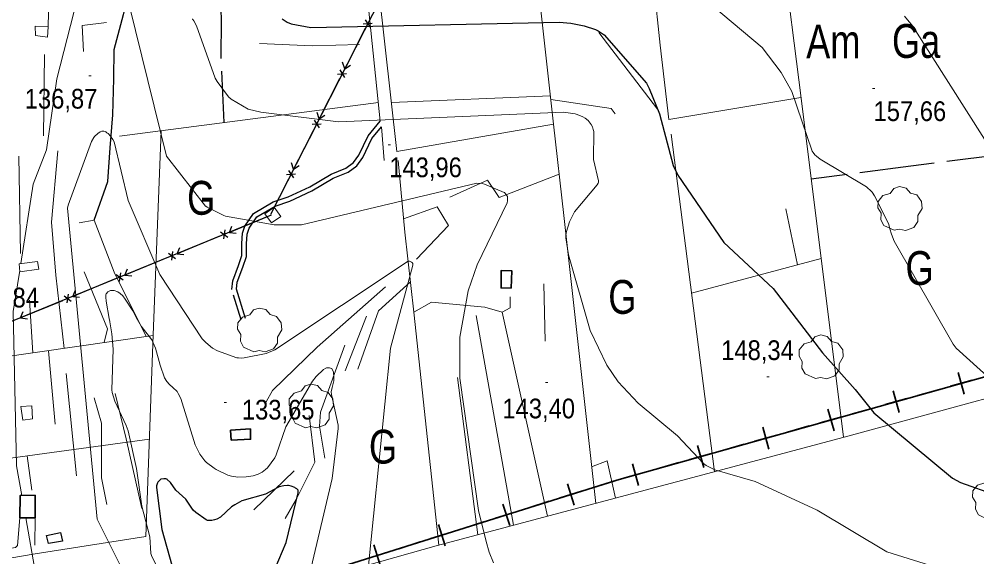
# Model space of a CAD drawing. Extents: x 480269 to 484877, y 4383588 to 4386804.
# Drawn here: x 481183 to 481607.7, y 4384664.9 to 4384903.5 of the extents above; entities that cross this region are included whole.
import ezdxf
from ezdxf.enums import TextEntityAlignment as Align

# ---------------------------------------------------------------- set-up
doc = ezdxf.new("R2010")
doc.units = 0
doc.header["$LTSCALE"] = 3.8
doc.linetypes.add('LONG_DASHED', pattern=[7.5, 6, -1.5])
doc.linetypes.add('MEDIUM_DASHED', pattern=[4.5, 3, -1.5])
for name, color, linetype, lineweight in [('21', 7, 'Continuous', 25), ('25', 7, 'LONG_DASHED', 25), ('29', 7, 'Continuous', 13), ('34', 7, 'Continuous', 35), ('38', 7, 'Continuous', 25), ('43', 7, 'Continuous', 25), ('47', 7, 'Continuous', 35), ('51', 7, 'Continuous', 13), ('7', 7, 'Continuous', 13), ('8', 7, 'Continuous', 25), ('9', 7, 'Continuous', 13)]:
    doc.layers.add(name, color=color, linetype=linetype, lineweight=lineweight)
doc.layers.add('31', color=7, linetype='Continuous')

msp = doc.modelspace()

# ---------------------------------------------------------------- linework, layer by layer
at = {"layer": '21'}
msp.add_lwpolyline([(481196.06, 4384670.92), (481195.17, 4384674.48), (481201.31, 4384675.81), (481202.21, 4384671.93)], close=True, dxfattribs=at)
at = {"layer": '25'}
for points in [[(481216.24, 4384814.34), (481222.31, 4384831.43), (481223.4, 4384846.39), (481224.62, 4384861.05), (481225.06, 4384877.07), (481225.22, 4384889.96), (481229.23, 4384905.55), (481234.89, 4384926.83), (481241.11, 4384944.42), (481249.63, 4384969.02)], [(481273.99, 4384857.61), (481272.57, 4384886.57), (481272.79, 4384902.93), (481272.27, 4384920.01), (481270.87, 4384937.12)], [(481616.96, 4384843.18), (481578.36, 4384838.22), (481534.2, 4384832.55)]]:
    msp.add_lwpolyline(points, dxfattribs=at)
at = {"layer": '29'}
for points in [[(481571.01, 4384809.79), (481566.47, 4384811.91), (481565.06, 4384814.45), (481565.16, 4384817.43), (481563.79, 4384819.84), (481563.83, 4384822.59), (481565.99, 4384825.19), (481569.18, 4384826.19), (481570.83, 4384828.38), (481573.4, 4384829.21), (481576.26, 4384828.56), (481578.21, 4384826.29), (481581.02, 4384825.47), (481583.15, 4384822.62), (481583.39, 4384819.49), (481581.51, 4384816.34), (481581.51, 4384813.66), (481579.69, 4384811.05), (481576.07, 4384809.71), (481573.3, 4384810.34)], [(481287.11, 4384755.91), (481282.57, 4384758.03), (481281.16, 4384760.57), (481281.26, 4384763.55), (481279.89, 4384765.96), (481279.93, 4384768.71), (481282.09, 4384771.31), (481285.28, 4384772.31), (481286.93, 4384774.5), (481289.5, 4384775.33), (481292.36, 4384774.68), (481294.31, 4384772.41), (481297.12, 4384771.59), (481299.25, 4384768.74), (481299.49, 4384765.61), (481297.61, 4384762.46), (481297.61, 4384759.78), (481295.79, 4384757.17), (481292.17, 4384755.83), (481289.4, 4384756.46)], [(481536.04, 4384743.99), (481531.5, 4384746.11), (481530.09, 4384748.65), (481530.19, 4384751.63), (481528.82, 4384754.04), (481528.86, 4384756.79), (481531.02, 4384759.39), (481534.21, 4384760.39), (481535.86, 4384762.58), (481538.43, 4384763.41), (481541.29, 4384762.76), (481543.24, 4384760.49), (481546.05, 4384759.67), (481548.18, 4384756.82), (481548.42, 4384753.69), (481546.54, 4384750.54), (481546.54, 4384747.86), (481544.72, 4384745.25), (481541.1, 4384743.91), (481538.33, 4384744.54)], [(481309.99, 4384722.2), (481305.45, 4384724.32), (481304.04, 4384726.86), (481304.14, 4384729.84), (481302.77, 4384732.25), (481302.81, 4384735), (481304.97, 4384737.6), (481308.16, 4384738.6), (481309.81, 4384740.79), (481312.38, 4384741.62), (481315.24, 4384740.97), (481317.19, 4384738.7), (481320, 4384737.88), (481322.13, 4384735.03), (481322.37, 4384731.9), (481320.49, 4384728.75), (481320.49, 4384726.07), (481318.67, 4384723.46), (481315.05, 4384722.12), (481312.28, 4384722.75)], [(481612.99, 4384681.4), (481608.45, 4384683.52), (481607.04, 4384686.06), (481607.14, 4384689.04), (481605.77, 4384691.45), (481605.81, 4384694.2), (481607.97, 4384696.8), (481611.16, 4384697.8), (481612.81, 4384699.99), (481615.38, 4384700.82), (481618.24, 4384700.17), (481620.19, 4384697.9), (481623, 4384697.08), (481625.13, 4384694.23), (481625.37, 4384691.1), (481623.49, 4384687.95), (481623.49, 4384685.27), (481621.67, 4384682.66), (481618.05, 4384681.32), (481615.28, 4384681.95)]]:
    msp.add_lwpolyline(points, close=True, dxfattribs=at)
at = {"layer": '34'}
for p, q in [((481599.37, 4384746.76), (481602.08, 4384737.13)), ((481591.1, 4384739.24), (481581.47, 4384736.53)), ((481605.54, 4384743.3), (481595.91, 4384740.59)), ((481576.66, 4384735.18), (481567.03, 4384732.47)), ((481570.49, 4384738.64), (481573.2, 4384729.01)), ((481562.22, 4384731.12), (481552.59, 4384728.41)), ((481547.78, 4384727.06), (481538.15, 4384724.35)), ((481541.61, 4384730.52), (481544.32, 4384720.89)), ((481512.73, 4384722.4), (481515.44, 4384712.77)), ((481533.34, 4384723), (481523.71, 4384720.29)), ((481518.9, 4384718.94), (481509.27, 4384716.23)), ((481483.85, 4384714.28), (481486.56, 4384704.65)), ((481504.46, 4384714.88), (481494.83, 4384712.17)), ((481490.02, 4384710.82), (481480.39, 4384708.11)), ((481454.97, 4384706.15), (481457.68, 4384696.53)), ((481475.58, 4384706.76), (481465.95, 4384704.05)), ((481461.14, 4384702.69), (481451.51, 4384699.99)), ((481426.13, 4384697.36), (481429.13, 4384687.82)), ((481446.71, 4384698.59), (481437.17, 4384695.59)), ((481432.4, 4384694.09), (481422.86, 4384691.09)), ((481397.52, 4384688.35), (481400.52, 4384678.81)), ((481418.09, 4384689.59), (481408.56, 4384686.59)), ((481403.79, 4384685.09), (481394.25, 4384682.08)), ((481389.48, 4384680.58), (481379.94, 4384677.58)), ((481375.17, 4384676.08), (481365.63, 4384673.08)), ((481368.9, 4384679.35), (481371.9, 4384669.81)), ((481360.86, 4384671.58), (481351.32, 4384668.57)), ((481346.55, 4384667.07), (481337.02, 4384664.07)), ((481340.28, 4384670.34), (481343.29, 4384660.8))]:
    msp.add_line(p, q, dxfattribs=at)
msp.add_lwpolyline([(482722, 4385145), (482428, 4385006), (482209, 4384913), (481448, 4384699), (481251, 4384637), (481013, 4384577), (480976, 4384524), (480944, 4384410), (480887.47, 4384143.52)], dxfattribs=at)
at = {"layer": '38', "linetype": 'MEDIUM_DASHED'}
msp.add_lwpolyline([(481281.4, 4384770.13), (481277.28, 4384783.54), (481277.7, 4384787.33), (481280.33, 4384794.15), (481281.74, 4384798.56), (481281.77, 4384803.93), (481282.11, 4384808.49), (481283.14, 4384811.69), (481286.94, 4384817.32), (481295.7, 4384822.38), (481302.27, 4384824.64), (481311.87, 4384829.05), (481321.36, 4384834.71), (481327.91, 4384837.32), (481331.26, 4384839.85), (481333.68, 4384843.16), (481337.73, 4384851.7), (481343.16, 4384858.28)], dxfattribs=at)
at = {"layer": '38'}
msp.add_lwpolyline([(481283.35, 4384770.72), (481279.35, 4384783.74), (481279.7, 4384786.85), (481282.26, 4384793.47), (481283.78, 4384798.24), (481283.81, 4384803.84), (481284.13, 4384808.1), (481285, 4384810.79), (481288.37, 4384815.79), (481296.55, 4384820.52), (481303.02, 4384822.75), (481312.82, 4384827.24), (481322.27, 4384832.87), (481328.92, 4384835.53), (481332.73, 4384838.4), (481335.43, 4384842.11), (481339.46, 4384850.59), (481343.65, 4384855.69)], dxfattribs=at)
at = {"layer": '38', "linetype": 'LONG_DASHED'}
msp.add_spline([(481521.41, 4384511.89), (481536.38, 4384525.8), (481549.62, 4384535.04), (481561.93, 4384543.02), (481576.08, 4384552.76), (481592.05, 4384559.89), (481606.4, 4384563.92), (481616.92, 4384565.45), (481628.9, 4384568.67), (481638.46, 4384572.09), (481652.26, 4384579.91), (481664.37, 4384589.24), (481678, 4384597.77), (481682.64, 4384601.91), (481687.21, 4384608.82), (481696.97, 4384617.79), (481710.07, 4384626.85), (481721.95, 4384636.26), (481734.19, 4384647.62), (481744.93, 4384656.56), (481753.4, 4384660.18), (481763.08, 4384665.77), (481783.81, 4384678.41), (481798.11, 4384682.73), (481810.92, 4384683.89), (481823.36, 4384684.59), (481836.86, 4384684.7), (481846.78, 4384682.77), (481856.56, 4384676.35), (481864.94, 4384665.63), (481868.79, 4384658.63), (481875.43, 4384650.52), (481882.64, 4384642.18), (481885.66, 4384630.39), (481885.66, 4384630.29)], degree=3, dxfattribs=at)
at = {"layer": '43'}
for p, q in [((481699.35, 4385612.25), (481294.48, 4384816.83)), ((481335.58, 4384901.42), (481339.57, 4384901.63)), ((481336.49, 4384903.2), (481338.67, 4384899.85)), ((481336.45, 4384899.29), (481327.38, 4384881.47)), ((481327.38, 4384881.47), (481326.45, 4384884.32)), ((481324.24, 4384879.14), (481328.23, 4384879.35)), ((481325.15, 4384880.92), (481327.33, 4384877.57)), ((481327.38, 4384881.47), (481329.9, 4384883.11)), ((481325.11, 4384877.01), (481316.04, 4384859.19)), ((481313.81, 4384858.64), (481315.99, 4384855.29)), ((481316.04, 4384859.19), (481315.11, 4384862.04)), ((481316.04, 4384859.19), (481318.56, 4384860.83)), ((481313.77, 4384854.73), (481304.7, 4384836.91)), ((481312.9, 4384856.86), (481316.89, 4384857.07)), ((481304.7, 4384836.91), (481303.77, 4384839.76)), ((481304.7, 4384836.91), (481307.22, 4384838.55)), ((481301.56, 4384834.58), (481305.55, 4384834.79)), ((481302.47, 4384836.36), (481304.65, 4384833.01)), ((481302.43, 4384832.45), (481294.48, 4384816.83)), ((481294.74, 4384816.48), (480674.82, 4384562.62)), ((481294.74, 4384816.48), (481276.23, 4384808.9)), ((481276.23, 4384808.9), (481277.39, 4384811.67)), ((481272.33, 4384809.18), (481275.5, 4384806.74)), ((481274.18, 4384809.94), (481273.64, 4384805.98)), ((481276.23, 4384808.9), (481279.21, 4384808.5)), ((481271.6, 4384807.01), (481253.1, 4384799.43)), ((481249.2, 4384799.71), (481252.36, 4384797.27)), ((481251.05, 4384800.47), (481250.51, 4384796.51)), ((481253.1, 4384799.43), (481254.25, 4384802.19)), ((481253.1, 4384799.43), (481256.07, 4384799.02)), ((481248.47, 4384797.53), (481229.96, 4384789.95)), ((481226.06, 4384790.24), (481229.22, 4384787.79)), ((481227.91, 4384790.99), (481227.37, 4384787.03)), ((481229.96, 4384789.95), (481231.12, 4384792.72)), ((481225.33, 4384788.06), (481206.83, 4384780.48)), ((481229.96, 4384789.95), (481232.94, 4384789.55)), ((481206.83, 4384780.48), (481207.98, 4384783.24)), ((481202.2, 4384778.58), (481183.69, 4384771)), ((481202.93, 4384780.76), (481206.09, 4384778.32)), ((481204.78, 4384781.52), (481204.24, 4384777.56)), ((481206.83, 4384780.48), (481209.8, 4384780.08)), ((481183.69, 4384771), (481184.85, 4384773.77)), ((481183.69, 4384771), (481186.66, 4384770.6))]:
    msp.add_line(p, q, dxfattribs=at)
at = {"layer": '43', "lineweight": 13}
msp.add_lwpolyline([(481296.08, 4384820.04), (481298.99, 4384815.97), (481294.92, 4384813.06), (481292.01, 4384817.13)], close=True, dxfattribs=at)
at = {"layer": '47', "lineweight": 13}
for points in [[(481195.57, 4384895.47), (481195.92, 4384899.99), (481190.16, 4384900.32), (481190.29, 4384896.23)], [(481183.34, 4384791.35), (481183.06, 4384794.94), (481191.2, 4384795.91), (481191.71, 4384792.57)], [(481184.65, 4384725.61), (481189.02, 4384726.19), (481188.6, 4384731.98), (481183.8, 4384731.65)]]:
    msp.add_lwpolyline(points, close=True, dxfattribs=at)
at = {"layer": '47'}
for points in [[(481401.13, 4384784.14), (481396.68, 4384784.24), (481396.81, 4384792.02), (481401.41, 4384791.89)], [(481285.61, 4384721.68), (481285.63, 4384717.13), (481277.05, 4384716.71), (481276.77, 4384721.11)], [(481190.12, 4384692.24), (481190.17, 4384682.32), (481183.35, 4384682.32), (481183.47, 4384692.13)]]:
    msp.add_lwpolyline(points, close=True, dxfattribs=at)
at = {"layer": '51'}
for p, q in [((481334.99, 4384935.78), (481343.16, 4384858.28)), ((481195.92, 4384899.99), (481196.7, 4384929.89)), ((481466.02, 4384863.54), (481440.1, 4384897.58)), ((481193.84, 4384851.71), (481194.33, 4384887.81)), ((481418.61, 4384869.49), (481348.09, 4384866.57)), ((481342.3, 4384866.44), (481227.47, 4384851.58)), ((481343.65, 4384855.69), (481344.82, 4384840.79)), ((481472.08, 4384852.45), (481491.27, 4384702.72)), ((481183.68, 4384799.49), (481182.93, 4384842.74)), ((481523.01, 4384819.29), (481528.16, 4384794.5)), ((481481.12, 4384781.93), (481538.62, 4384797.3)), ((481222.14, 4384766.16), (481211.8, 4384791.32)), ((481416.26, 4384760.59), (481415.7, 4384786.07)), ((481187.64, 4384778.8), (481189.09, 4384755.39)), ((481358.09, 4384773.56), (481369.04, 4384670.16)), ((481337.02, 4384771.75), (481327.63, 4384747.53)), ((481385.69, 4384772.01), (481402.18, 4384678.97)), ((481222.14, 4384766.16), (481220.76, 4384759.96)), ((481242.51, 4384763.09), (481161.79, 4384751.45)), ((481199.06, 4384723.82), (481196.02, 4384756.39)), ((481208.44, 4384700.84), (481203.82, 4384746.31)), ((481386.34, 4384674.76), (481377.4, 4384744.48)), ((481159.93, 4384706.1), (481240.8, 4384717.1)), ((481188.61, 4384694.47), (481186.51, 4384709.72)), ((481305.03, 4384703.13), (481287.13, 4384685.87)), ((481190.17, 4384682.32), (481189.95, 4384670.17))]:
    msp.add_line(p, q, dxfattribs=at)
for points in [[(481476.13, 4385156.74), (481477.44, 4385158.71), (481493.58, 4385156.62), (481510.26, 4385018.57), (481521.35, 4384934.74), (481529.7, 4384868.44), (481548.55, 4384718)], [(481442.72, 4385084.36), (481454.16, 4385014.1), (481455.43, 4385003.71), (481461.67, 4384945.28), (481467.27, 4384891.94), (481471.14, 4384858.97), (481529.66, 4384868.76)], [(481641.43, 4385010.76), (481653.18, 4384901.9), (481669.29, 4384750.87), (481548.84, 4384718.07), (481438.36, 4384688.59), (481367.94, 4384669.86), (481313.99, 4384654.58), (481299.42, 4384645.41)], [(481339.88, 4384940.09), (481350.53, 4384844.72), (481420.01, 4384856.93), (481408.79, 4384956.63)], [(481221.72, 4384901.94), (481211, 4384900.64), (481211.61, 4384889.1)], [(481333.98, 4384892.18), (481312.93, 4384891.59), (481289.64, 4384892.61)], [(481418.79, 4384867.82), (481445.58, 4384863.84), (481447.23, 4384861.5)], [(481245.97, 4384853.98), (481242.51, 4384763.39), (481239.19, 4384673.98), (481190.1, 4384666.31), (481158.02, 4384660.76), (481155.99, 4384618.95), (481159.61, 4384617.07), (481168.77, 4384619.88), (481168.09, 4384626.84), (481176.13, 4384628.79)], [(481420.01, 4384856.93), (481424.47, 4384816.42), (481438.65, 4384688.67)], [(481200.23, 4384845.07), (481197.31, 4384813.41), (481199.25, 4384789.97), (481202.96, 4384757.39)], [(481417.25, 4384682.98), (481397.13, 4384773.47), (481389.51, 4384775.65), (481365.84, 4384777.88), (481358.09, 4384773.56), (481353.99, 4384809.03), (481351.12, 4384840.81)], [(481374.04, 4384824.54), (481390.64, 4384832.07), (481395.88, 4384824.32), (481422.46, 4384834.72)], [(481359.19, 4384797.01), (481373.46, 4384811.86), (481368.3, 4384820.18), (481353.47, 4384814.89)], [(481239.3, 4384762.64), (481225.12, 4384791.3), (481216.24, 4384814.34), (481209.58, 4384813.17)], [(481356.55, 4384786.96), (481342.31, 4384774.01), (481333.26, 4384748.22)], [(481292.52, 4384733.64), (481295.34, 4384738.76), (481315.18, 4384757.93), (481345.4, 4384784.74)], [(481400.74, 4384780.27), (481400.72, 4384775.39), (481397.13, 4384773.47)], [(481327.39, 4384758.88), (481316.63, 4384729.17), (481316.2, 4384722.88), (481318.58, 4384708.76)], [(481216.26, 4384735.51), (481219.52, 4384724.27), (481219.6, 4384699.98), (481221.88, 4384688.13)], [(481237.4, 4384686.37), (481230.41, 4384717.32), (481225.61, 4384737.47)], [(481311.56, 4384727.66), (481314.12, 4384706.96), (481305.8, 4384690.42), (481300.98, 4384681.95)], [(481436.86, 4384704.84), (481443.71, 4384707.53), (481447.38, 4384691)], [(481183.35, 4384682.32), (481182.3, 4384669.97), (481181.38, 4384669.08), (481158.44, 4384665.24)]]:
    msp.add_lwpolyline(points, dxfattribs=at)
at = {"layer": '7'}
for p, q in [((481213.92, 4384878.38), (481214.92, 4384878.38)), ((481561.35, 4384872.64), (481562.35, 4384872.64)), ((481346.61, 4384847.73), (481347.61, 4384847.73)), ((481514.58, 4384744.84), (481515.58, 4384744.84)), ((481416.37, 4384742.33), (481417.37, 4384742.33)), ((481273.91, 4384733.45), (481274.91, 4384733.45))]:
    msp.add_line(p, q, dxfattribs=at)
at = {"layer": '8'}
for points in [[(481299.66, 4384903.57), (481301.81, 4384902.2), (481303.59, 4384901.44), (481312.31, 4384899.8), (481422.5, 4384902.18), (481427.58, 4384901.68), (481433.57, 4384900.54), (481438.57, 4384898.93), (481439.8, 4384898.29), (481442.42, 4384896.45), (481461.25, 4384875.02), (481462.43, 4384872.76), (481467, 4384861.43), (481473.07, 4384838.62), (481475.01, 4384834.25), (481495.54, 4384804.34), (481517.37, 4384784.04), (481539.2, 4384755.51), (481553.69, 4384739.12), (481561.94, 4384728.78), (481596.92, 4384699.78), (481600.38, 4384697.92), (481632.09, 4384686.63)], [(481296.54, 4384659.8), (481301.36, 4384671.32), (481306.67, 4384693.32), (481306.77, 4384694.41), (481306.67, 4384694.53), (481306.12, 4384695.05), (481305.56, 4384695.48), (481305.21, 4384695.69), (481303.61, 4384696.33), (481302.47, 4384696.56), (481302.32, 4384696.58), (481302.2, 4384696.57), (481302.06, 4384696.54), (481300.36, 4384696.43), (481298.33, 4384695.94), (481297.65, 4384695.68), (481292.22, 4384692.76), (481281.73, 4384689.72), (481278.64, 4384688.06), (481277.24, 4384687.06), (481272.25, 4384682.54), (481270.74, 4384681.71), (481269.71, 4384681.3), (481268.45, 4384681), (481266.54, 4384681.04), (481266.52, 4384681.04), (481265.88, 4384681.31), (481261.3, 4384684.65), (481260.21, 4384685.7), (481256.92, 4384690.53), (481252.56, 4384694.51), (481250.12, 4384697.99), (481248.72, 4384699.29), (481248.61, 4384699.35), (481248.08, 4384699.51), (481247.56, 4384699.59), (481247.23, 4384699.6), (481245.91, 4384699.4), (481245.83, 4384699.38), (481245.68, 4384699.32), (481244.56, 4384698.1), (481244.38, 4384697.81), (481244.16, 4384697.29), (481243.99, 4384696.41), (481243.94, 4384695.78), (481246.31, 4384677.13), (481250.74, 4384661.24)]]:
    msp.add_lwpolyline(points, dxfattribs=at)
at = {"layer": '9'}
for points in [[(481393.3, 4384662.26), (481391.36, 4384667.08), (481390.13, 4384671.75), (481386.75, 4384685.49), (481378.44, 4384744.25), (481378.36, 4384762.42), (481382.11, 4384782.95), (481386.17, 4384794.55), (481399.36, 4384822.05), (481399.57, 4384822.92), (481399.62, 4384823.35), (481399.6, 4384824.02), (481399.49, 4384824.81), (481399.5, 4384824.82), (481399.5, 4384824.83), (481399.5, 4384824.85), (481398.26, 4384826.51), (481398.13, 4384826.64), (481389.4, 4384830.21), (481388.29, 4384830.53), (481385.93, 4384830.75), (481308.21, 4384812.19), (481296.06, 4384812.25), (481274.45, 4384816.13), (481273.76, 4384816.35), (481266.34, 4384820.03), (481265.73, 4384820.45), (481265.62, 4384820.55), (481265.61, 4384820.58), (481265.58, 4384820.58), (481248.36, 4384842.71), (481229.19, 4384920.71)], [(481208.9, 4384912.95), (481199.78, 4384877), (481195.1, 4384845.44), (481189.31, 4384830.23), (481183.76, 4384795.02)], [(481618.32, 4384739.6), (481598.54, 4384757.54), (481597.08, 4384759.25), (481571.05, 4384805.04), (481569.82, 4384808.04), (481569.11, 4384810.51), (481568.57, 4384812.39), (481568.48, 4384812.77), (481562.33, 4384825.06), (481561.21, 4384826.72), (481561.09, 4384826.84), (481561.06, 4384826.84), (481561.05, 4384826.85), (481561.04, 4384826.89), (481560.93, 4384827.05), (481558.73, 4384829.15), (481538.15, 4384841.36), (481536.53, 4384842.69), (481535.87, 4384843.34), (481535.13, 4384844.27), (481534.7, 4384844.91), (481525.61, 4384871.34), (481520.85, 4384879.87), (481512.41, 4384890.83), (481490.43, 4384909.38)], [(481611.03, 4384850.19), (481579.06, 4384900.48), (481575.52, 4384904.77)], [(481259.88, 4384903.68), (481259.95, 4384903.47), (481260.05, 4384903.27), (481260.54, 4384902.69), (481261.63, 4384900.51), (481269.94, 4384877.26), (481270.79, 4384875.8), (481275.89, 4384868.95), (481277.08, 4384868.01), (481284.56, 4384863.56), (481290.16, 4384862.14), (481324.58, 4384857.94), (481424.43, 4384862.26), (481429.62, 4384861.5), (481430.51, 4384861.23), (481432.99, 4384860.16), (481434.05, 4384859.52), (481435.26, 4384858.48), (481436.26, 4384857.34), (481436.61, 4384856.79), (481437.2, 4384855.65), (481437.6, 4384854.59), (481437.81, 4384853.62), (481437.74, 4384841.19), (481439.96, 4384831.68), (481439.85, 4384831.06), (481439.72, 4384830.69), (481439.36, 4384829.95), (481429.33, 4384818.05), (481428.79, 4384817.14), (481427.1, 4384813.56), (481425.74, 4384809.23), (481425.45, 4384807.55), (481425.48, 4384806.39), (481426.55, 4384798.87), (481436.21, 4384765.36), (481443.56, 4384749.93), (481448.65, 4384742.54)], [(481275.55, 4384565.8), (481217.63, 4384681.69), (481204.45, 4384819.68), (481204.76, 4384820.95), (481215.1, 4384849.26), (481216.08, 4384850.92), (481216.48, 4384851.4), (481217.93, 4384852.78), (481218.96, 4384853.48), (481219.63, 4384853.78), (481219.98, 4384853.85), (481220.57, 4384853.82), (481221.12, 4384853.62), (481221.42, 4384853.47), (481221.95, 4384853.11), (481222.45, 4384852.68), (481223.56, 4384851.53), (481224.59, 4384850.12), (481225.14, 4384849.12), (481231.37, 4384823), (481245.43, 4384790.18), (481264.22, 4384761.69), (481265.84, 4384759.96), (481268.73, 4384757.55), (481270.94, 4384756.32), (481279.49, 4384753.3), (481280.31, 4384753.16), (481281.55, 4384753.08), (481282.76, 4384753.18), (481292.51, 4384755.12), (481296.42, 4384756.71), (481355.57, 4384796.05), (481356.14, 4384796.04), (481356.45, 4384795.97), (481356.99, 4384795.74), (481357.42, 4384795.33), (481357.49, 4384795.18), (481357.56, 4384795.01)], [(481357.56, 4384795.01), (481357.64, 4384794.27), (481347.71, 4384757.53), (481337.65, 4384658.15)], [(481183.29, 4384792.01), (481180.41, 4384773.75), (481181.84, 4384705.36), (481184.2, 4384692.14)], [(481224.17, 4384763.95), (481223.24, 4384769.26), (481223.24, 4384769.28), (481222.91, 4384770.65), (481222.91, 4384770.66), (481221.59, 4384778.43), (481221.6, 4384778.48), (481221.6, 4384778.5), (481221.4, 4384779.99), (481221.4, 4384780.19), (481221.43, 4384780.37), (481221.44, 4384780.88), (481221.51, 4384781.31), (481221.59, 4384781.55), (481221.85, 4384781.99), (481222.16, 4384782.38), (481222.32, 4384782.53), (481222.6, 4384782.7), (481223.23, 4384782.98), (481223.52, 4384783.07), (481223.72, 4384783.09), (481225, 4384783.06), (481225.2, 4384783.03), (481226.81, 4384782.51), (481227.79, 4384781.84), (481228.98, 4384780.7), (481230.08, 4384779.24), (481233.45, 4384774.04), (481233.46, 4384774.03), (481234.9, 4384771.15), (481234.91, 4384771.14), (481237.18, 4384767.33), (481237.19, 4384767.32), (481241.85, 4384761.15), (481243.42, 4384757.57), (481245.52, 4384750.01), (481247.51, 4384744.43), (481248.52, 4384742.74), (481248.53, 4384742.73), (481248.54, 4384742.73), (481249.7, 4384741.43), (481251.24, 4384740), (481253.02, 4384738.23), (481253.55, 4384737.48), (481254.68, 4384735.21), (481261.08, 4384714.59), (481263.14, 4384710.48), (481265.38, 4384707.49), (481266.07, 4384706.84), (481269.43, 4384704.22), (481270.32, 4384703.67), (481275.52, 4384701.21), (481277.18, 4384700.75), (481279.96, 4384700.31), (481283.73, 4384700.38), (481286.86, 4384700.89), (481288.95, 4384701.55), (481290.73, 4384702.47), (481292.3, 4384703.62), (481293.09, 4384704.4), (481296.32, 4384708.88), (481297, 4384710.18), (481301.2, 4384722.65), (481313.09, 4384742.85), (481314.66, 4384744.89), (481317.92, 4384748), (481319.07, 4384748.65), (481319.35, 4384748.74), (481319.85, 4384748.84), (481320.35, 4384748.85), (481320.61, 4384748.82), (481321.08, 4384748.7), (481321.67, 4384748.46), (481322.35, 4384746.93), (481322.45, 4384746.56), (481322.61, 4384745), (481322.48, 4384742.97), (481321.78, 4384740.07), (481321.78, 4384740.06), (481321.44, 4384738.09), (481321.44, 4384738.08), (481321.48, 4384736.98), (481324.42, 4384723.36), (481324.45, 4384721.83), (481321.74, 4384699.69), (481309.95, 4384649.61)], [(481244.46, 4384659.88), (481241.82, 4384665.09), (481241.48, 4384666.38), (481240.99, 4384673.84), (481237.43, 4384687.36), (481235, 4384704.18), (481231.31, 4384720.83), (481230.45, 4384723.18), (481225.38, 4384733.98), (481224.27, 4384737.81), (481224.16, 4384739.02), (481224.72, 4384757.13), (481224.17, 4384763.95)], [(481448.65, 4384742.54), (481457.5, 4384733.05), (481474.95, 4384718.65), (481486.46, 4384706.41), (481487.67, 4384705.53), (481491.53, 4384703.52), (481509.42, 4384698.4), (481536.83, 4384685.61), (481567.75, 4384667.17), (481605.98, 4384655.23), (481641.2, 4384652.71), (481688.68, 4384657.58), (481782.62, 4384658.16), (481814.6, 4384655.54), (481816.62, 4384654.85), (481817.64, 4384654.31), (481824.16, 4384649.69), (481824.99, 4384648.8), (481826.35, 4384647.07), (481827.69, 4384644.87), (481839.16, 4384621.5), (481839.57, 4384619.31), (481840.05, 4384617.79), (481840.2, 4384616.97)], [(481185.95, 4384682.32), (481190.34, 4384657.7)]]:
    msp.add_lwpolyline(points, dxfattribs=at)

# ---------------------------------------------------------------- texts
at = {"layer": '31', "width": 0.8}
for s, p in [('Am', (481544.01, 4384886.06)), ('Ga', (481580.74, 4384886.28)), ('G', (481263.74, 4384816.71)), ('G', (481582.3, 4384785.57)), ('G', (481450.48, 4384772.75)), ('G', (481344.36, 4384706.32))]:
    msp.add_text(s, height=15, dxfattribs=at).set_placement(p, align=Align.CENTER)
at = {"layer": '7', "width": 0.9}
for s, p in [('136,87', (481185.5, 4384863.79)), ('157,66', (481561.85, 4384858.27)), ('143,96', (481347.11, 4384833.36)), ('143,84', (481159.61, 4384775.58)), ('148,34', (481494.3, 4384752.25)), ('143,40', (481397.29, 4384726.38)), ('133,65', (481281.78, 4384725.85))]:
    msp.add_text(s, height=8.75, dxfattribs=at).set_placement(p)

doc.saveas('drawing.dxf')
